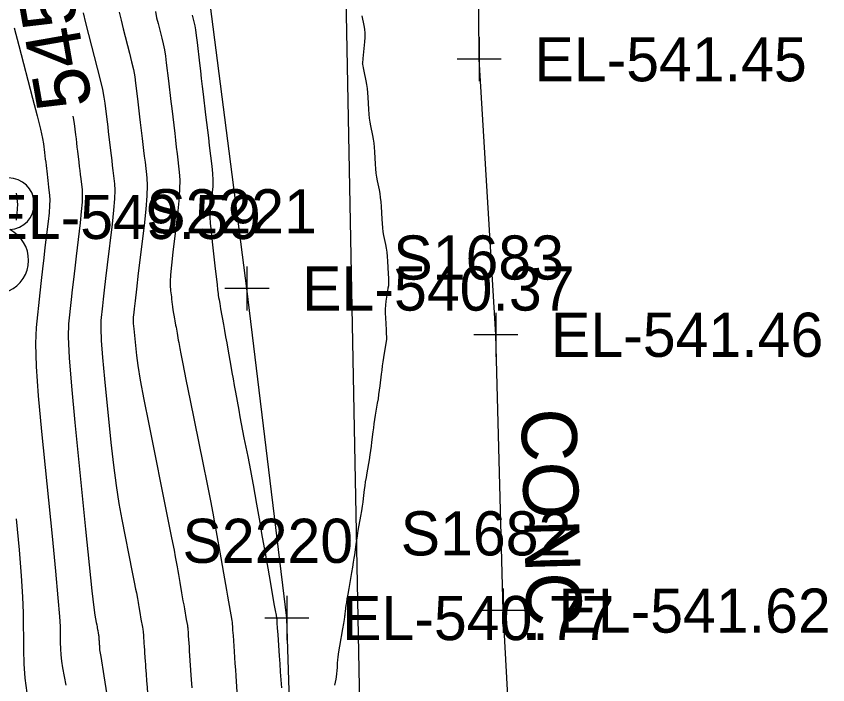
# Model space of a CAD drawing. Extents: x 1724534 to 1727318, y 657156 to 660047.
# Drawn here: x 1725506.8 to 1725580.3, y 658882.6 to 658943.2 of the extents above; entities that cross this region are included whole.
import ezdxf

# ---------------------------------------------------------------- set-up
doc = ezdxf.new("R2010")
doc.units = 0
for name, color, linetype in [('SURVEY - CONTOURS - Index with Text', 7, 'Continuous'), ('SURVEY - CONTOURS - Intermediate with optional Text', 7, 'Continuous'), ('SURVEY - DTM - Breaklines', 7, 'Continuous'), ('SURVEY - DTM - Breaklines - Points - Elevations', 7, 'Continuous'), ('SURVEY - DTM - Breaklines - Points - Locators', 7, 'Continuous'), ('SURVEY - DTM - Breaklines - Points - Numbers', 7, 'Continuous'), ('SURVEY - TRANSPORTATION - Features', 7, 'Continuous'), ('SURVEY - TRANSPORTATION - Features - Points - Elevations', 7, 'Continuous'), ('SURVEY - TRANSPORTATION - Features - Points - Locators', 7, 'Continuous'), ('SURVEY - TRANSPORTATION - Features - Points - Numbers', 7, 'Continuous'), ('SURVEY - TRANSPORTATION - Features Text', 7, 'Continuous'), ('SURVEY - UTILITIES - Fiber Optic Cable (Underground) with Text', 7, 'Continuous'), ('SURVEY - VEGETATION - Features - Points - Elevations', 7, 'Continuous'), ('SURVEY - VEGETATION - Features with Text', 7, 'Continuous')]:
    doc.layers.add(name, color=color, linetype=linetype)

msp = doc.modelspace()

# ---------------------------------------------------------------- linework, layer by layer
at = {"layer": 'SURVEY - CONTOURS - Index with Text'}
msp.add_lwpolyline([(1725511.91, 658934.145), (1725511.945, 658933.984), (1725512.031, 658933.472), (1725512.15, 658932.47), (1725512.195, 658932.094), (1725512.24, 658931.719), (1725512.284, 658931.344), (1725512.329, 658930.969), (1725512.447, 658929.97), (1725512.492, 658929.596), (1725512.536, 658929.222), (1725512.581, 658928.849), (1725512.625, 658928.475), (1725512.743, 658927.48), (1725512.765, 658927.013), (1725512.742, 658926.356), (1725512.674, 658925.51), (1725512.562, 658924.476), (1725512.203, 658921.465), (1725512.074, 658920.373), (1725511.957, 658919.355), (1725511.852, 658918.411), (1725511.758, 658917.542), (1725511.525, 658915.324), (1725511.494, 658914.142), (1725511.576, 658912.26), (1725511.772, 658909.678), (1725512.08, 658906.397), (1725513.055, 658896.714), (1725513.381, 658893.505), (1725513.629, 658891.142), (1725513.798, 658889.624), (1725513.887, 658888.95), (1725514.022, 658888.282), (1725514.067, 658888.058), (1725514.101, 658887.888), (1725514.124, 658887.772), (1725514.136, 658887.71), (1725514.153, 658887.615), (1725514.159, 658887.579), (1725514.165, 658887.543), (1725514.171, 658887.507), (1725514.178, 658887.471), (1725514.195, 658887.373), (1725514.201, 658887.337), (1725514.208, 658887.3), (1725514.214, 658887.262), (1725514.221, 658887.225), (1725514.239, 658887.124), (1725514.244, 658887.092), (1725514.249, 658887.068), (1725514.251, 658887.054), (1725514.252, 658887.049), (1725514.252, 658887.049), (1725514.252, 658887.044), (1725514.253, 658887.029), (1725514.255, 658887.005), (1725514.257, 658886.971), (1725514.264, 658886.867), (1725514.267, 658886.828), (1725514.27, 658886.789), (1725514.272, 658886.75), (1725514.275, 658886.71), (1725514.282, 658886.604), (1725514.285, 658886.564), (1725514.288, 658886.524), (1725514.29, 658886.484), (1725514.293, 658886.444), (1725514.301, 658886.336), (1725514.303, 658886.295), (1725514.306, 658886.254), (1725514.309, 658886.213), (1725514.312, 658886.172), (1725514.319, 658886.062), (1725514.322, 658886.02), (1725514.325, 658885.978), (1725514.328, 658885.937), (1725514.331, 658885.894), (1725514.338, 658885.782), (1725514.433, 658885.176), (1725514.712, 658883.443), (1725515.174, 658880.583)], dxfattribs=at)
at = {"layer": 'SURVEY - CONTOURS - Intermediate with optional Text'}
for points in [[(1725512.839, 658943.514), (1725513.047, 658942.612), (1725513.315, 658941.551), (1725514.109, 658938.509), (1725514.377, 658937.454), (1725514.583, 658936.569), (1725514.729, 658935.856), (1725514.814, 658935.313), (1725514.959, 658934.092), (1725515.013, 658933.634), (1725515.067, 658933.177), (1725515.121, 658932.721), (1725515.176, 658932.264), (1725515.32, 658931.048), (1725515.428, 658930.137), (1725515.482, 658929.682), (1725515.536, 658929.228), (1725515.68, 658928.016), (1725515.707, 658927.447), (1725515.679, 658926.647), (1725515.597, 658925.617), (1725515.46, 658924.357), (1725515.022, 658920.691), (1725514.872, 658919.426), (1725514.75, 658918.381), (1725514.656, 658917.557), (1725514.59, 658916.953), (1725514.452, 658915.636), (1725514.433, 658914.935), (1725514.482, 658913.818), (1725514.598, 658912.286), (1725514.781, 658910.338), (1725515.36, 658904.591), (1725515.584, 658902.538), (1725515.821, 658900.689), (1725516.071, 658899.043), (1725516.335, 658897.601), (1725517.297, 658892.83), (1725517.478, 658891.921), (1725517.6, 658891.3), (1725517.663, 658890.966), (1725517.752, 658890.459), (1725517.786, 658890.268), (1725517.82, 658890.076), (1725517.854, 658889.883), (1725517.888, 658889.688), (1725517.979, 658889.166), (1725518.014, 658888.97), (1725518.049, 658888.772), (1725518.084, 658888.573), (1725518.213, 658887.836), (1725518.244, 658887.66), (1725518.284, 658887.433), (1725518.284, 658887.432), (1725518.286, 658887.406), (1725518.291, 658887.327), (1725518.3, 658887.197), (1725518.312, 658887.015), (1725518.35, 658886.46), (1725518.379, 658886.042), (1725518.393, 658885.831), (1725518.408, 658885.619), (1725518.446, 658885.053), (1725518.461, 658884.84), (1725518.49, 658884.411), (1725518.505, 658884.195), (1725518.544, 658883.617), (1725518.559, 658883.4), (1725518.574, 658883.181), (1725518.589, 658882.962), (1725518.604, 658882.741), (1725518.659, 658881.93)], [(1725516.116, 658943.565), (1725516.275, 658942.84), (1725516.47, 658942.052), (1725517.04, 658939.869), (1725517.235, 658939.085), (1725517.393, 658938.371), (1725517.513, 658937.727), (1725517.596, 658937.153), (1725517.767, 658935.714), (1725517.831, 658935.175), (1725517.895, 658934.636), (1725517.959, 658934.097), (1725518.022, 658933.56), (1725518.193, 658932.126), (1725518.256, 658931.589), (1725518.32, 658931.052), (1725518.384, 658930.516), (1725518.448, 658929.98), (1725518.617, 658928.552), (1725518.649, 658927.88), (1725518.616, 658926.938), (1725518.519, 658925.724), (1725518.358, 658924.239), (1725517.842, 658919.917), (1725517.67, 658918.479), (1725517.543, 658917.407), (1725517.461, 658916.702), (1725517.422, 658916.364), (1725517.379, 658915.949), (1725517.373, 658915.728), (1725517.388, 658915.376), (1725517.425, 658914.893), (1725517.482, 658914.28), (1725517.665, 658912.469), (1725517.786, 658911.571), (1725518.012, 658910.235), (1725518.344, 658908.462), (1725518.782, 658906.251), (1725520.526, 658897.601), (1725520.855, 658895.954), (1725521.077, 658894.827), (1725521.191, 658894.222), (1725521.352, 658893.303), (1725521.413, 658892.957), (1725521.474, 658892.609), (1725521.536, 658892.258), (1725521.598, 658891.905), (1725521.764, 658890.96), (1725521.826, 658890.604), (1725521.889, 658890.245), (1725521.953, 658889.884), (1725522.017, 658889.521), (1725522.188, 658888.547), (1725522.284, 658887.999), (1725522.308, 658887.862), (1725522.316, 658887.816), (1725522.316, 658887.815), (1725522.319, 658887.767), (1725522.329, 658887.625), (1725522.345, 658887.389), (1725522.368, 658887.059), (1725522.436, 658886.053), (1725522.462, 658885.674), (1725522.488, 658885.294), (1725522.61, 658883.501), (1725522.637, 658883.116), (1725522.69, 658882.338)], [(1725519.394, 658943.617), (1725519.503, 658943.067), (1725519.626, 658942.553), (1725519.971, 658941.229), (1725520.094, 658940.717), (1725520.202, 658940.173), (1725520.297, 658939.599), (1725520.378, 658938.993), (1725520.575, 658937.336), (1725520.796, 658935.474), (1725520.869, 658934.855), (1725521.139, 658932.585), (1725521.212, 658931.967), (1725521.286, 658931.349), (1725521.359, 658930.732), (1725521.554, 658929.087), (1725521.599, 658928.386), (1725521.587, 658927.515), (1725521.518, 658926.474), (1725521.392, 658925.264), (1725520.98, 658921.811), (1725520.847, 658920.655), (1725520.759, 658919.774), (1725520.715, 658919.169), (1725520.714, 658918.841), (1725520.772, 658918.332), (1725520.816, 658917.953), (1725520.838, 658917.764), (1725520.859, 658917.576), (1725520.916, 658917.076), (1725520.935, 658916.911), (1725520.949, 658916.793), (1725520.957, 658916.721), (1725520.96, 658916.695), (1725520.962, 658916.687), (1725520.966, 658916.661), (1725520.979, 658916.588), (1725521.12, 658915.8), (1725521.154, 658915.61), (1725521.224, 658915.22), (1725521.26, 658915.021), (1725521.355, 658914.485), (1725521.392, 658914.282), (1725521.428, 658914.076), (1725521.466, 658913.867), (1725521.504, 658913.654), (1725521.606, 658913.082), (1725521.693, 658912.628), (1725521.878, 658911.697), (1725522.161, 658910.287), (1725522.541, 658908.4), (1725523.685, 658902.729), (1725524.072, 658900.806), (1725524.373, 658899.29), (1725524.588, 658898.18), (1725524.719, 658897.478), (1725524.952, 658896.147), (1725525.04, 658895.646), (1725525.129, 658895.142), (1725525.218, 658894.634), (1725525.308, 658894.122), (1725525.548, 658892.753), (1725525.639, 658892.237), (1725525.73, 658891.718), (1725525.822, 658891.195), (1725525.914, 658890.668), (1725526.301, 658888.465), (1725526.336, 658888.266), (1725526.348, 658888.198), (1725526.353, 658888.129), (1725526.367, 658887.923), (1725526.39, 658887.581), (1725526.423, 658887.103), (1725526.522, 658885.645), (1725526.56, 658885.098), (1725526.597, 658884.547), (1725526.635, 658883.993), (1725526.673, 658883.437), (1725526.774, 658881.95)], [(1725522.73, 658943.294), (1725522.781, 658943.053), (1725522.902, 658942.588), (1725522.952, 658942.348), (1725523.012, 658941.975), (1725523.081, 658941.47), (1725523.16, 658940.833), (1725523.383, 658938.958), (1725523.466, 658938.255), (1725523.55, 658937.553), (1725523.633, 658936.851), (1725523.716, 658936.15), (1725523.938, 658934.282), (1725524.021, 658933.581), (1725524.104, 658932.882), (1725524.187, 658932.183), (1725524.27, 658931.484), (1725524.491, 658929.623), (1725524.557, 658928.952), (1725524.587, 658928.335), (1725524.582, 658927.772), (1725524.542, 658927.264), (1725524.389, 658925.98), (1725524.346, 658925.49), (1725524.334, 658924.986), (1725524.351, 658924.465), (1725524.398, 658923.929), (1725524.564, 658922.48), (1725524.626, 658921.937), (1725524.688, 658921.397), (1725524.75, 658920.859), (1725524.811, 658920.323), (1725524.974, 658918.896), (1725525.028, 658918.427), (1725525.067, 658918.089), (1725525.091, 658917.883), (1725525.1, 658917.809), (1725525.104, 658917.788), (1725525.117, 658917.713), (1725525.154, 658917.506), (1725525.215, 658917.167), (1725525.299, 658916.695), (1725525.556, 658915.259), (1725525.653, 658914.717), (1725525.751, 658914.165), (1725525.851, 658913.605), (1725525.953, 658913.036), (1725526.227, 658911.508), (1725526.33, 658910.929), (1725526.435, 658910.342), (1725526.542, 658909.744), (1725526.65, 658909.138), (1725526.942, 658907.506), (1725527.054, 658906.891), (1725527.17, 658906.271), (1725527.291, 658905.643), (1725527.417, 658905.01), (1725527.76, 658903.313), (1725527.887, 658902.675), (1725528.01, 658902.032), (1725528.13, 658901.385), (1725528.246, 658900.734), (1725528.552, 658898.991), (1725528.667, 658898.335), (1725528.783, 658897.675), (1725528.9, 658897.01), (1725529.018, 658896.339), (1725529.333, 658894.546), (1725529.451, 658893.871), (1725529.571, 658893.191), (1725529.691, 658892.506), (1725529.812, 658891.816), (1725530.136, 658889.97), (1725530.243, 658889.364), (1725530.319, 658888.931), (1725530.365, 658888.671), (1725530.38, 658888.583), (1725530.38, 658888.581), (1725530.386, 658888.49), (1725530.405, 658888.221), (1725530.435, 658887.773), (1725530.478, 658887.147), (1725530.608, 658885.238), (1725530.657, 658884.521), (1725530.706, 658883.799), (1725530.756, 658883.075), (1725530.805, 658882.346)], [(1725535.66, 658882.583), (1725535.757, 658883.146), (1725535.827, 658883.598), (1725535.871, 658883.937), (1725535.888, 658884.165), (1725535.899, 658884.622), (1725535.915, 658884.845), (1725535.954, 658885.171), (1725536.017, 658885.599), (1725536.104, 658886.13), (1725536.367, 658887.683), (1725536.454, 658888.192), (1725536.515, 658888.557), (1725536.552, 658888.775), (1725536.565, 658888.848), (1725536.565, 658888.849), (1725536.565, 658888.849), (1725536.565, 658888.849), (1725536.565, 658888.85), (1725536.565, 658888.851), (1725536.565, 658888.853), (1725536.569, 658888.88), (1725536.579, 658888.959), (1725536.596, 658889.091), (1725536.619, 658889.275), (1725536.69, 658889.837), (1725536.725, 658890.089), (1725536.778, 658890.424), (1725536.848, 658890.842), (1725536.936, 658891.342), (1725537.194, 658892.788), (1725537.283, 658893.295), (1725537.355, 658893.732), (1725537.412, 658894.098), (1725537.452, 658894.395), (1725537.538, 658895.09), (1725537.577, 658895.38), (1725537.63, 658895.728), (1725537.695, 658896.133), (1725537.775, 658896.596), (1725538.003, 658897.908), (1725538.083, 658898.377), (1725538.151, 658898.8), (1725538.207, 658899.177), (1725538.25, 658899.507), (1725538.35, 658900.327), (1725538.392, 658900.652), (1725538.444, 658901.012), (1725538.506, 658901.405), (1725538.577, 658901.834), (1725538.78, 658903.022), (1725538.852, 658903.456), (1725538.915, 658903.866), (1725538.97, 658904.252), (1725539.017, 658904.615), (1725539.129, 658905.55), (1725539.174, 658905.907), (1725539.226, 658906.278), (1725539.284, 658906.661), (1725539.348, 658907.057), (1725539.528, 658908.13), (1725539.592, 658908.531), (1725539.652, 658908.929), (1725539.706, 658909.324), (1725539.755, 658909.717), (1725539.879, 658910.76), (1725539.927, 658911.148), (1725539.978, 658911.528), (1725540.032, 658911.901), (1725540.09, 658912.267), (1725540.249, 658913.232), (1725540.301, 658913.549), (1725540.338, 658913.776), (1725540.36, 658913.912), (1725540.368, 658913.957), (1725540.368, 658913.958), (1725540.365, 658914.009), (1725540.356, 658914.164), (1725540.342, 658914.422), (1725540.322, 658914.783), (1725540.26, 658915.882), (1725540.246, 658916.285), (1725540.251, 658916.67), (1725540.274, 658917.036), (1725540.316, 658917.383), (1725540.452, 658918.285), (1725540.497, 658918.581), (1725540.529, 658918.795), (1725540.549, 658918.924), (1725540.556, 658918.971), (1725540.558, 658918.984), (1725540.555, 658919.043), (1725540.547, 658919.208), (1725540.532, 658919.481), (1725540.51, 658919.861), (1725540.446, 658921.017), (1725540.416, 658921.436), (1725540.378, 658921.824), (1725540.329, 658922.182), (1725540.271, 658922.509), (1725540.102, 658923.342), (1725540.044, 658923.669), (1725539.996, 658924.025), (1725539.957, 658924.41), (1725539.928, 658924.824), (1725539.864, 658925.968), (1725539.835, 658926.383), (1725539.796, 658926.77), (1725539.746, 658927.129), (1725539.687, 658927.46), (1725539.514, 658928.304), (1725539.454, 658928.635), (1725539.405, 658928.992), (1725539.366, 658929.376), (1725539.337, 658929.786), (1725539.274, 658930.918), (1725539.245, 658931.329), (1725539.205, 658931.715), (1725539.155, 658932.075), (1725539.094, 658932.409), (1725538.916, 658933.266), (1725538.855, 658933.6), (1725538.805, 658933.958), (1725538.765, 658934.341), (1725538.736, 658934.748), (1725538.674, 658935.866), (1725538.645, 658936.273), (1725538.605, 658936.658), (1725538.553, 658937.019), (1725538.491, 658937.357), (1725538.308, 658938.227), (1725538.249, 658938.513), (1725538.206, 658938.717), (1725538.18, 658938.84), (1725538.171, 658938.883), (1725538.176, 658938.937), (1725538.217, 658939.363), (1725538.359, 658940.87), (1725538.385, 658941.282), (1725538.385, 658941.669), (1725538.356, 658942.03), (1725538.301, 658942.365), (1725538.116, 658943.226)], [(1725506.592, 658942.158), (1725507.005, 658940.55), (1725508.248, 658935.79), (1725508.66, 658934.192), (1725508.964, 658932.966), (1725509.16, 658932.112), (1725509.249, 658931.632), (1725509.342, 658930.848), (1725509.377, 658930.554), (1725509.412, 658930.26), (1725509.447, 658929.967), (1725509.482, 658929.674), (1725509.575, 658928.893), (1725509.609, 658928.6), (1725509.644, 658928.307), (1725509.679, 658928.015), (1725509.713, 658927.723), (1725509.806, 658926.945), (1725509.823, 658926.579), (1725509.805, 658926.065), (1725509.752, 658925.404), (1725509.664, 658924.594), (1725509.383, 658922.239), (1725509.276, 658921.32), (1725509.164, 658920.329), (1725509.047, 658919.266), (1725508.926, 658918.132), (1725508.598, 658915.011), (1725508.535, 658913.543), (1725508.592, 658911.48), (1725508.769, 658908.822), (1725509.066, 658905.568), (1725510.02, 658896.098), (1725510.333, 658892.922), (1725510.558, 658890.498), (1725510.695, 658888.825), (1725510.744, 658887.903), (1725510.757, 658886.447), (1725510.775, 658885.896), (1725510.819, 658885.333), (1725510.889, 658884.76), (1725510.985, 658884.176), (1725511.276, 658882.603)], [(1725506.777, 658927.181), (1725506.802, 658926.971), (1725506.869, 658926.409), (1725506.881, 658926.145), (1725506.868, 658925.774), (1725506.83, 658925.297), (1725506.767, 658924.713)], [(1725506.765, 658897.651), (1725507.032, 658894.863), (1725507.225, 658892.513), (1725507.346, 658890.601), (1725507.393, 658889.127), (1725507.423, 658885.78), (1725507.464, 658884.512), (1725507.565, 658883.219), (1725507.726, 658881.901)]]:
    msp.add_lwpolyline(points, dxfattribs=at)
at = {"layer": 'SURVEY - DTM - Breaklines'}
msp.add_lwpolyline([(1725533.454, 658738.584), (1725529.91, 658768.444), (1725528.895, 658798.433), (1725528.35, 658828.444), (1725532.274, 658858.683), (1725531.303, 658888.673), (1725527.687, 658918.53), (1725523.837, 658948.374), (1725524.63, 658981.767), (1725524.814, 658996.206), (1725524.72, 658997.154)], dxfattribs=at)
at = {"layer": 'SURVEY - DTM - Breaklines - Points - Locators'}
for p, q in [((1725527.687, 658920.53), (1725527.687, 658916.53)), ((1725529.687, 658918.53), (1725525.687, 658918.53)), ((1725531.303, 658890.673), (1725531.303, 658886.673)), ((1725533.303, 658888.673), (1725529.303, 658888.673))]:
    msp.add_line(p, q, dxfattribs=at)
at = {"layer": 'SURVEY - TRANSPORTATION - Features'}
msp.add_lwpolyline([(1725552.257, 658864.379), (1725550.906, 658889.348), (1725550.236, 658914.341), (1725548.733, 658939.305), (1725548.535, 658964.315), (1725548.579, 658989.617), (1725548.091, 659014.622), (1725548.852, 659039.619), (1725549.567, 659064.874), (1725549.301, 659089.91), (1725550.369, 659114.889), (1725551.556, 659139.862), (1725552.642, 659165.042), (1725554.694, 659189.961), (1725556.721, 659214.883), (1725558.747, 659239.804), (1725561.49, 659264.678)], dxfattribs=at)
at = {"layer": 'SURVEY - TRANSPORTATION - Features - Points - Locators'}
for p, q in [((1725548.733, 658941.305), (1725548.733, 658937.305)), ((1725550.733, 658939.305), (1725546.733, 658939.305)), ((1725550.236, 658916.341), (1725550.236, 658912.341)), ((1725552.236, 658914.341), (1725548.236, 658914.341)), ((1725550.906, 658891.348), (1725550.906, 658887.348)), ((1725552.906, 658889.348), (1725548.906, 658889.348))]:
    msp.add_line(p, q, dxfattribs=at)
at = {"layer": 'SURVEY - UTILITIES - Fiber Optic Cable (Underground) with Text'}
msp.add_line((1725538.949, 658827.551), (1725533.816, 659093.214), dxfattribs=at)
at = {"layer": 'SURVEY - VEGETATION - Features with Text'}
for centre, radius, start, end in [((1725506.071, 658926.208), 2.342, 272.81715, 90.13629), ((1725504.818, 658921.112), 3.077, 230.19848, 63.61817)]:
    msp.add_arc(centre, radius, start, end, dxfattribs=at)

# ---------------------------------------------------------------- texts
at = {"layer": 'SURVEY - CONTOURS - Index with Text'}
msp.add_text('545', height=5, rotation=99.93984, dxfattribs=at).set_placement((1725513.691, 658935.217))
at = {"layer": 'SURVEY - DTM - Breaklines - Points - Elevations'}
for s, p in [('EL-540.37', (1725532.687, 658916.53)), ('EL-540.77', (1725536.303, 658886.673))]:
    msp.add_text(s, height=4, dxfattribs=at).set_placement(p)
at = {"layer": 'SURVEY - DTM - Breaklines - Points - Numbers'}
for s, p in [('S2221', (1725518.557, 658923.53)), ('S2220', (1725521.842, 658893.673))]:
    msp.add_text(s, height=4, dxfattribs=at).set_placement(p)
at = {"layer": 'SURVEY - TRANSPORTATION - Features - Points - Elevations'}
for s, p in [('EL-541.45', (1725553.733, 658937.305)), ('EL-541.46', (1725555.236, 658912.341)), ('EL-541.62', (1725555.906, 658887.348))]:
    msp.add_text(s, height=4, dxfattribs=at).set_placement(p)
at = {"layer": 'SURVEY - TRANSPORTATION - Features - Points - Numbers'}
for s, p in [('S1683', (1725540.948, 658919.341)), ('S1682', (1725541.618, 658894.348))]:
    msp.add_text(s, height=4, dxfattribs=at).set_placement(p)
at = {"layer": 'SURVEY - TRANSPORTATION - Features Text'}
msp.add_text('CONC.', height=5, rotation=271.53559, dxfattribs=at).set_placement((1725552.524, 658907.604))
at = {"layer": 'SURVEY - VEGETATION - Features - Points - Elevations'}
msp.add_text('EL-549.59', height=4, dxfattribs=at).set_placement((1725504.253, 658923.02))

doc.saveas('drawing.dxf')
